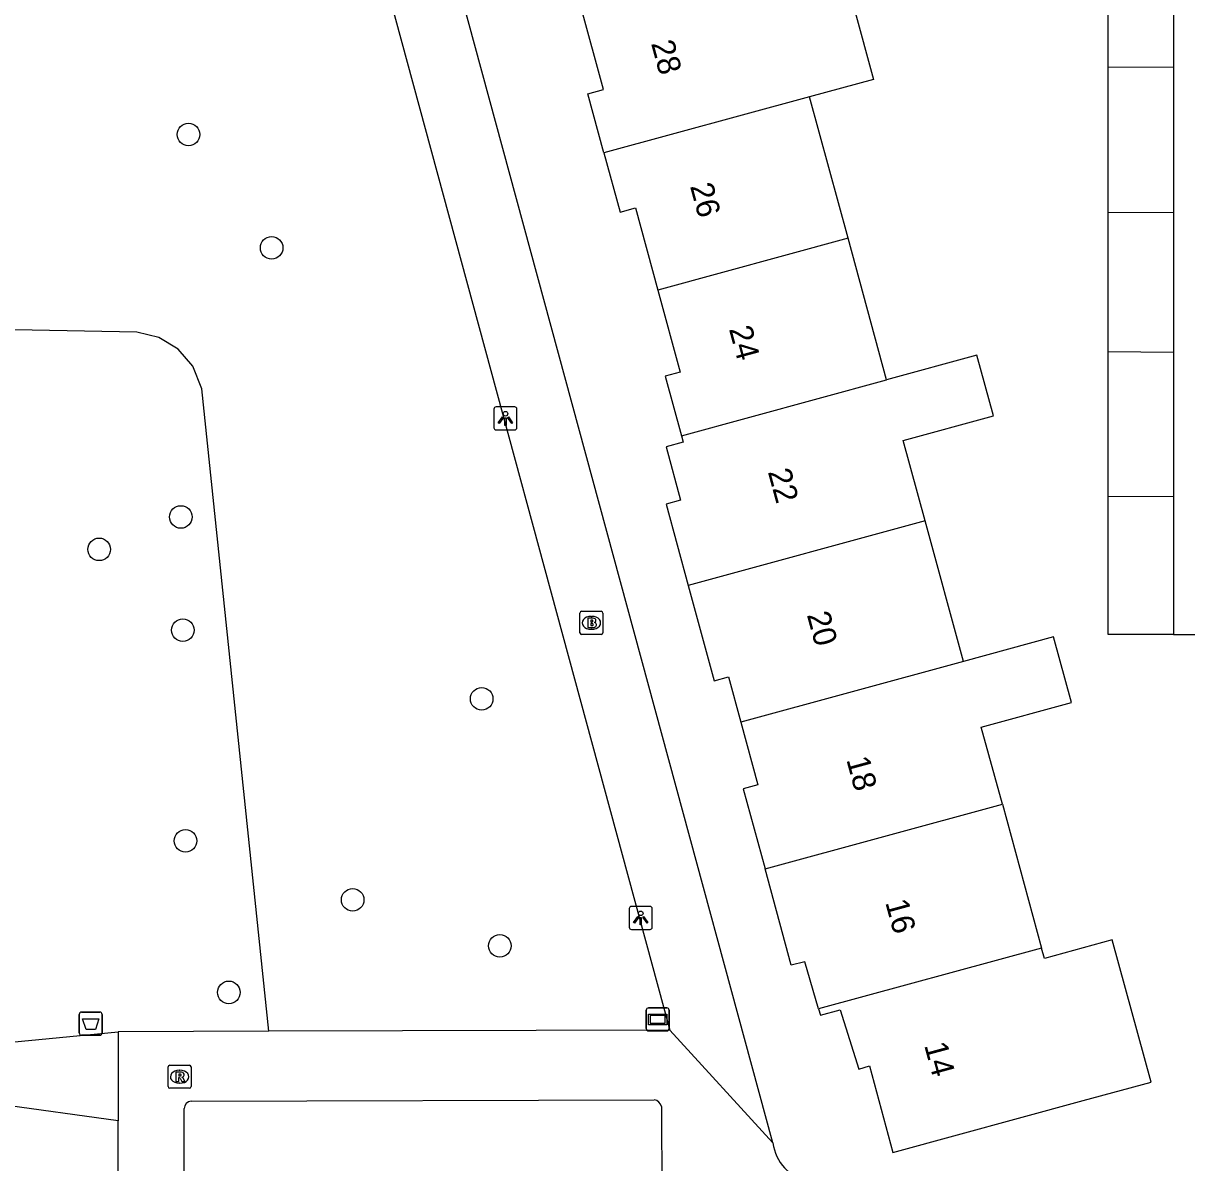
# Model space of a CAD drawing. Extents: x 160732 to 162105, y 387428 to 388479.
# Drawn here: x 161057.1 to 161107.5, y 387855.9 to 387905.3 of the extents above; entities that cross this region are included whole.
import ezdxf

# ---------------------------------------------------------------- set-up
doc = ezdxf.new("R2010")
doc.units = 0
for name, color, linetype in [('IMGEO_Afvalbak', 7, 'Continuous'), ('IMGEO_Boom', 7, 'Continuous'), ('IMGEO_Brandkraan', 7, 'Continuous'), ('IMGEO_Lichtpunt', 7, 'Continuous'), ('IMGEO_Loofbos', 7, 'Continuous'), ('IMGEO_Pand', 7, 'Continuous'), ('IMGEO_Pand_nummerreeks', 7, 'Continuous'), ('IMGEO_Rioolput', 7, 'Continuous'), ('IMGEO_Straatnaambord', 7, 'Continuous'), ('IMGEO_Voetpad_gesloten', 7, 'Continuous'), ('IMGEO_Voetpad_open', 7, 'Continuous')]:
    doc.layers.add(name, color=color, linetype=linetype)

msp = doc.modelspace()

# ---------------------------------------------------------------- linework, layer by layer
at = {"layer": 'IMGEO_Afvalbak'}
for p, q in [((161059.547, 387861.507), (161059.547, 387862.307)), ((161059.547, 387862.307), (161059.547, 387861.507)), ((161059.647, 387862.407), (161060.437, 387862.407)), ((161060.437, 387862.407), (161059.647, 387862.407)), ((161060.537, 387862.307), (161060.537, 387861.507)), ((161060.537, 387861.507), (161060.537, 387862.307)), ((161060.437, 387861.407), (161059.647, 387861.407)), ((161059.647, 387861.407), (161060.437, 387861.407))]:
    msp.add_line(p, q, dxfattribs=at)
msp.add_lwpolyline([(161059.69, 387862.121), (161060.394, 387862.121), (161060.245, 387861.651), (161059.839, 387861.651), (161059.69, 387862.121)], dxfattribs=at)
for centre, start, end in [((161059.647, 387862.307), 90, 180), ((161059.647, 387862.307), 90, 180), ((161060.437, 387862.307), 0, 90), ((161060.437, 387862.307), 360, 90), ((161059.647, 387861.507), 180, 270), ((161059.647, 387861.507), 180, 270), ((161060.437, 387861.507), 270, 0), ((161060.437, 387861.507), 270, 0)]:
    msp.add_arc(centre, 0.1, start, end, dxfattribs=at)
at = {"layer": 'IMGEO_Boom'}
for centre in [(161064.279, 387900.436), (161067.88, 387895.523), (161063.947, 387883.863), (161060.409, 387882.459), (161064.035, 387878.962), (161076.981, 387875.978), (161064.151, 387869.832), (161071.391, 387867.272), (161077.764, 387865.279), (161066.028, 387863.262)]:
    msp.add_circle(centre, 0.489, dxfattribs=at)
at = {"layer": 'IMGEO_Brandkraan'}
for p, q in [((161081.234, 387878.849), (161081.234, 387879.701)), ((161081.309, 387879.775), (161082.161, 387879.775)), ((161081.722, 387879.555), (161081.747, 387879.555)), ((161082.235, 387879.701), (161082.235, 387878.849)), ((161082.161, 387878.775), (161081.309, 387878.775)), ((161081.745, 387878.995), (161081.72, 387878.995))]:
    msp.add_line(p, q, dxfattribs=at)
for points in [[(161081.234, 387878.849), (161081.234, 387879.701)], [(161081.309, 387879.775), (161082.161, 387879.775)], [(161081.582, 387879.475), (161081.582, 387879.075), (161081.795, 387879.075)], [(161081.813, 387879.475), (161081.582, 387879.475)], [(161081.761, 387879.394), (161081.707, 387879.394), (161081.707, 387879.318)], [(161081.707, 387879.318), (161081.76, 387879.318)], [(161082.235, 387879.701), (161082.235, 387878.849)], [(161082.161, 387878.775), (161081.309, 387878.775)], [(161081.769, 387879.242), (161081.707, 387879.242), (161081.707, 387879.161)], [(161081.707, 387879.161), (161081.769, 387879.161)]]:
    msp.add_lwpolyline(points, dxfattribs=at)
for centre, radius, start, end in [((161081.311, 387879.699), 0.0765, 91.552, 178.448), ((161081.311, 387879.699), 0.0765, 91.552, 178.448), ((161081.762, 387879.356), 0.0379, 267.8285, 90.9355), ((161081.817, 387879.33), 0.145, 59.4692, 91.5367), ((161081.842, 387879.377), 0.0922, 285.5137, 58.1501), ((161081.847, 387879.185), 0.105, 301.3115, 78.989), ((161082.159, 387879.699), 0.0765, 1.552, 88.448), ((161082.159, 387879.699), 0.0765, 1.552, 88.448), ((161081.311, 387878.851), 0.0765, 181.552, 268.448), ((161081.311, 387878.851), 0.0765, 181.552, 268.448), ((161081.77, 387879.201), 0.0404, 269.8759, 90.5077), ((161081.801, 387879.326), 0.251, 268.6676, 293.5347), ((161082.159, 387878.851), 0.0765, 271.552, 358.448), ((161082.159, 387878.851), 0.0765, 271.552, 358.448)]:
    msp.add_arc(centre, radius, start, end, dxfattribs=at)
for centre, major_axis, ratio, start_param, end_param in [((161081.721, 387879.275), (-0.387, 0.002), 0.722429, 4.712389, 7.853982), ((161081.746, 387879.275), (-0.39, 0.002), 0.717154, 1.570796, 4.712389)]:
    msp.add_ellipse(centre, major_axis=major_axis, ratio=ratio, start_param=start_param, end_param=end_param, dxfattribs=at)
at = {"layer": 'IMGEO_Lichtpunt'}
for p, q in [((161077.512, 387888.537), (161077.512, 387887.73)), ((161077.512, 387888.537), (161077.512, 387887.73)), ((161078.414, 387888.632), (161077.606, 387888.632)), ((161078.414, 387888.632), (161077.606, 387888.632)), ((161078.508, 387887.73), (161078.508, 387888.537)), ((161078.508, 387887.73), (161078.508, 387888.537)), ((161077.606, 387887.636), (161078.414, 387887.636)), ((161077.606, 387887.636), (161078.414, 387887.636)), ((161083.373, 387866.89), (161083.373, 387866.083)), ((161083.373, 387866.89), (161083.373, 387866.083)), ((161084.275, 387866.985), (161083.467, 387866.985)), ((161084.275, 387866.985), (161083.467, 387866.985)), ((161084.369, 387866.083), (161084.369, 387866.89)), ((161084.369, 387866.083), (161084.369, 387866.89)), ((161083.467, 387865.989), (161084.275, 387865.989)), ((161083.467, 387865.989), (161084.275, 387865.989))]:
    msp.add_line(p, q, dxfattribs=at)
for points in [[(161077.886, 387888.201), (161077.925, 387888.173), (161077.737, 387887.911), (161077.699, 387887.938), (161077.886, 387888.201)], [(161077.988, 387888.153), (161078.035, 387888.153), (161078.035, 387887.831), (161077.988, 387887.831), (161077.988, 387888.153)], [(161078.098, 387888.173), (161078.136, 387888.2), (161078.323, 387887.938), (161078.284, 387887.91), (161078.098, 387888.173)], [(161083.747, 387866.554), (161083.786, 387866.526), (161083.598, 387866.264), (161083.56, 387866.291), (161083.747, 387866.554)], [(161083.849, 387866.506), (161083.896, 387866.506), (161083.896, 387866.184), (161083.849, 387866.184), (161083.849, 387866.506)], [(161083.959, 387866.526), (161083.997, 387866.553), (161084.184, 387866.291), (161084.145, 387866.263), (161083.959, 387866.526)]]:
    msp.add_lwpolyline(points, dxfattribs=at)
for centre in [(161078.011, 387888.335), (161083.872, 387866.688)]:
    msp.add_circle(centre, 0.0994, dxfattribs=at)
for centre, start, end in [((161077.606, 387888.537), 90, 180), ((161077.606, 387888.537), 90, 180), ((161078.414, 387888.537), 0, 90), ((161078.414, 387888.537), 0, 90), ((161077.606, 387887.73), 180, 270), ((161077.606, 387887.73), 180, 270), ((161078.414, 387887.73), 270, 0), ((161078.414, 387887.73), 270, 360), ((161083.467, 387866.89), 90, 180), ((161083.467, 387866.89), 90, 180), ((161084.275, 387866.89), 0, 90), ((161084.275, 387866.89), 0, 90), ((161083.467, 387866.083), 180, 270), ((161083.467, 387866.083), 180, 270), ((161084.275, 387866.083), 270, 0), ((161084.275, 387866.083), 270, 360)]:
    msp.add_arc(centre, 0.0946, start, end, dxfattribs=at)
at = {"layer": 'IMGEO_Loofbos'}
msp.add_lwpolyline([(161067.757, 387861.58), (161064.851, 387889.42), (161064.461, 387890.392), (161063.827, 387891.134), (161062.994, 387891.644), (161062.045, 387891.872), (161019.712, 387892.681), (161019.763, 387899.892), (161019.138, 387938.676)], dxfattribs=at)
at = {"layer": 'IMGEO_Pand'}
for points in [[(161104.13, 387903.368), (161104.13, 387909.572)], [(161106.96, 387909.553), (161106.96, 387903.349)], [(161089.505, 387908.225), (161092.28, 387908.981), (161093.96, 387902.819), (161091.185, 387902.063)], [(161082.276, 387899.635), (161081.577, 387902.198), (161082.252, 387902.382), (161081.271, 387905.98)], [(161104.13, 387903.368), (161106.96, 387903.349)], [(161104.13, 387897.056), (161104.13, 387903.368)], [(161106.96, 387903.349), (161106.96, 387897.037)], [(161091.185, 387902.063), (161082.276, 387899.635)], [(161092.854, 387895.942), (161091.185, 387902.063)], [(161082.276, 387899.635), (161082.975, 387897.07), (161083.641, 387897.252), (161084.61, 387893.695)], [(161106.96, 387897.037), (161104.13, 387897.056)], [(161104.13, 387891.012), (161104.13, 387897.056)], [(161106.96, 387897.037), (161106.96, 387890.993)], [(161092.854, 387895.942), (161084.61, 387893.695)], [(161094.526, 387889.807), (161092.854, 387895.942)], [(161084.61, 387893.695), (161085.58, 387890.138), (161084.937, 387889.963), (161085.64, 387887.385)], [(161096.192, 387883.697), (161095.243, 387887.177), (161099.152, 387888.242), (161098.435, 387890.873), (161094.526, 387889.807)], [(161106.96, 387890.993), (161104.13, 387891.012)], [(161104.13, 387884.75), (161104.13, 387891.012)], [(161106.96, 387890.993), (161106.96, 387884.731)], [(161085.64, 387887.385), (161094.526, 387889.807)], [(161085.64, 387887.385), (161085.713, 387887.11), (161084.968, 387886.907), (161085.598, 387884.588), (161084.971, 387884.417), (161085.926, 387880.899)], [(161106.96, 387884.731), (161104.13, 387884.75)], [(161106.96, 387878.771), (161104.13, 387878.771), (161104.13, 387884.75)], [(161106.96, 387884.731), (161106.96, 387878.771)], [(161096.192, 387883.697), (161085.926, 387880.899)], [(161097.854, 387877.604), (161096.192, 387883.697)], [(161085.926, 387880.899), (161087.047, 387876.769), (161087.673, 387876.936), (161088.205, 387874.975)], [(161099.54, 387871.419), (161098.629, 387874.761), (161102.536, 387875.826), (161101.761, 387878.669), (161097.854, 387877.604)], [(161097.854, 387877.604), (161088.205, 387874.975)], [(161088.205, 387874.975), (161088.944, 387872.253), (161088.316, 387872.083), (161089.258, 387868.617)], [(161089.258, 387868.617), (161099.54, 387871.419)], [(161099.54, 387871.419), (161101.242, 387865.174)], [(161091.581, 387862.542), (161090.983, 387864.593), (161090.393, 387864.439), (161089.258, 387868.617)], [(161091.581, 387862.542), (161091.66, 387862.271), (161092.517, 387862.502), (161093.325, 387859.934), (161093.78, 387860.077), (161094.797, 387856.328), (161103.041, 387858.576), (161105.984, 387859.378), (161104.305, 387865.534), (161101.363, 387864.731), (161101.242, 387865.174)], [(161101.242, 387865.174), (161091.581, 387862.542)]]:
    msp.add_lwpolyline(points, dxfattribs=at)
at = {"layer": 'IMGEO_Rioolput'}
for p, q in [((161063.392, 387859.18), (161063.392, 387860.032)), ((161063.467, 387860.106), (161064.319, 387860.106)), ((161063.88, 387859.886), (161063.905, 387859.886)), ((161064.393, 387860.032), (161064.393, 387859.18)), ((161063.903, 387859.326), (161063.878, 387859.326)), ((161064.319, 387859.106), (161063.467, 387859.106))]:
    msp.add_line(p, q, dxfattribs=at)
for points in [[(161063.392, 387859.18), (161063.392, 387860.032)], [(161063.467, 387860.106), (161064.319, 387860.106)], [(161063.981, 387859.804), (161063.729, 387859.806), (161063.729, 387859.406)], [(161063.907, 387859.725), (161063.853, 387859.725), (161063.853, 387859.644)], [(161063.853, 387859.644), (161063.905, 387859.644)], [(161064.393, 387860.032), (161064.393, 387859.18)], [(161063.729, 387859.406), (161063.853, 387859.406), (161063.853, 387859.568), (161063.864, 387859.568)], [(161063.911, 387859.539), (161063.982, 387859.406), (161064.122, 387859.406), (161064.057, 387859.532)], [(161064.319, 387859.106), (161063.467, 387859.106)]]:
    msp.add_lwpolyline(points, dxfattribs=at)
for centre, radius, start, end in [((161063.469, 387860.03), 0.0765, 91.552, 178.448), ((161063.469, 387860.03), 0.0765, 91.552, 178.448), ((161063.889, 387859.833), 0.19, 274.7715, 282.9687), ((161063.913, 387859.629), 0.0964, 77.0061, 93.1865), ((161063.927, 387859.686), 0.0378, 276.6634, 79.6772), ((161063.98, 387859.694), 0.109, 350.3612, 89.416), ((161063.978, 387859.694), 0.112, 277.5842, 350.9817), ((161064.317, 387860.03), 0.0765, 1.552, 88.448), ((161064.317, 387860.03), 0.0765, 1.552, 88.448), ((161063.469, 387859.182), 0.0765, 181.552, 268.448), ((161063.469, 387859.182), 0.0765, 181.552, 268.448), ((161063.863, 387859.515), 0.0533, 26.0293, 88.6989), ((161063.962, 387859.479), 0.108, 29.5134, 73.7905), ((161064.317, 387859.182), 0.0765, 271.552, 358.448), ((161064.317, 387859.182), 0.0765, 271.552, 358.448)]:
    msp.add_arc(centre, radius, start, end, dxfattribs=at)
for centre, major_axis, ratio, start_param, end_param in [((161063.879, 387859.606), (-0.387, 0.002), 0.722429, 4.712389, 7.853982), ((161063.904, 387859.606), (-0.39, 0.002), 0.717154, 1.570796, 4.712389)]:
    msp.add_ellipse(centre, major_axis=major_axis, ratio=ratio, start_param=start_param, end_param=end_param, dxfattribs=at)
at = {"layer": 'IMGEO_Straatnaambord'}
for p, q in [((161084.112, 387861.692), (161084.112, 387862.492)), ((161084.112, 387862.492), (161084.112, 387861.692)), ((161084.212, 387862.592), (161085.002, 387862.592)), ((161085.002, 387862.592), (161084.212, 387862.592)), ((161085.102, 387862.492), (161085.102, 387861.692)), ((161085.102, 387861.692), (161085.102, 387862.492)), ((161085.002, 387861.592), (161084.212, 387861.592)), ((161084.212, 387861.592), (161085.002, 387861.592))]:
    msp.add_line(p, q, dxfattribs=at)
for points in [[(161084.213, 387862.324), (161085.001, 387862.324), (161085.001, 387861.86), (161084.213, 387861.86), (161084.213, 387862.324)], [(161084.278, 387862.259), (161084.278, 387861.925), (161084.936, 387861.925), (161084.936, 387862.259), (161084.278, 387862.259)]]:
    msp.add_lwpolyline(points, dxfattribs=at)
for centre, start, end in [((161084.212, 387862.492), 90, 180), ((161084.212, 387862.492), 90, 180), ((161085.002, 387862.492), 0, 90), ((161085.002, 387862.492), 360, 90), ((161084.212, 387861.692), 180, 270), ((161084.212, 387861.692), 180, 270), ((161085.002, 387861.692), 270, 0), ((161085.002, 387861.692), 270, 0)]:
    msp.add_arc(centre, 0.1, start, end, dxfattribs=at)
at = {"layer": 'IMGEO_Voetpad_gesloten'}
for points in [[(161053.092, 387861.075), (161054.144, 387861.05), (161056.151, 387861.064), (161061.226, 387861.549)], [(161061.226, 387861.549), (161061.23, 387857.692)], [(161061.23, 387857.692), (161055.998, 387858.417), (161053.987, 387858.565), (161050.907, 387858.64), (161050.886, 387857.965), (161050.008, 387857.975), (161050.031, 387858.665), (161027.082, 387859.172), (161027.064, 387858.505), (161026.188, 387858.523), (161026.198, 387859.188), (161001.794, 387859.714), (161001.789, 387859.041), (161000.9, 387859.064), (161000.895, 387859.742), (160991.39, 387859.938)]]:
    msp.add_lwpolyline(points, dxfattribs=at)
at = {"layer": 'IMGEO_Voetpad_open'}
for points in [[(161089.6, 387856.737), (161072.802, 387918.618), (161072.769, 387920.054)], [(161065.212, 387908.27), (161072.472, 387908.32), (161085.132, 387861.629)], [(161106.96, 387878.771), (161108.152, 387878.764)], [(161085.132, 387861.629), (161067.757, 387861.58)], [(161089.6, 387856.737), (161085.132, 387861.629)], [(161067.757, 387861.58), (161061.226, 387861.549)], [(161064.397, 387858.545), (161084.456, 387858.607)], [(161064.094, 387853.137), (161064.093, 387858.233)], [(161084.771, 387858.311), (161084.781, 387854.534)], [(161061.248, 387851.8), (161061.23, 387857.692)]]:
    msp.add_lwpolyline(points, dxfattribs=at)
for centre, radius, start, end in [((161084.397, 387858.229), 0.383, 12.3984, 81.1639), ((161064.409, 387858.229), 0.316, 92.2078, 179.2804), ((161091.489, 387856.961), 1.902, 186.7614, 259.9879)]:
    msp.add_arc(centre, radius, start, end, dxfattribs=at)

# ---------------------------------------------------------------- texts
at = {"layer": 'IMGEO_Pand_nummerreeks'}
for s, rotation, p in [('28', 285.2462, (161084.315, 387904.386)), ('26', 285.245, (161086.002, 387898.199)), ('24', 285.245, (161087.689, 387892.009)), ('22', 285.245, (161089.375, 387885.823)), ('20', 285.245, (161091.064, 387879.627)), ('18', 285.245, (161092.775, 387873.35)), ('16', 285.245, (161094.461, 387867.163)), ('14', 285.245, (161096.147, 387860.973))]:
    msp.add_text(s, height=1, rotation=rotation, dxfattribs=at).set_placement(p)

doc.saveas('drawing.dxf')
